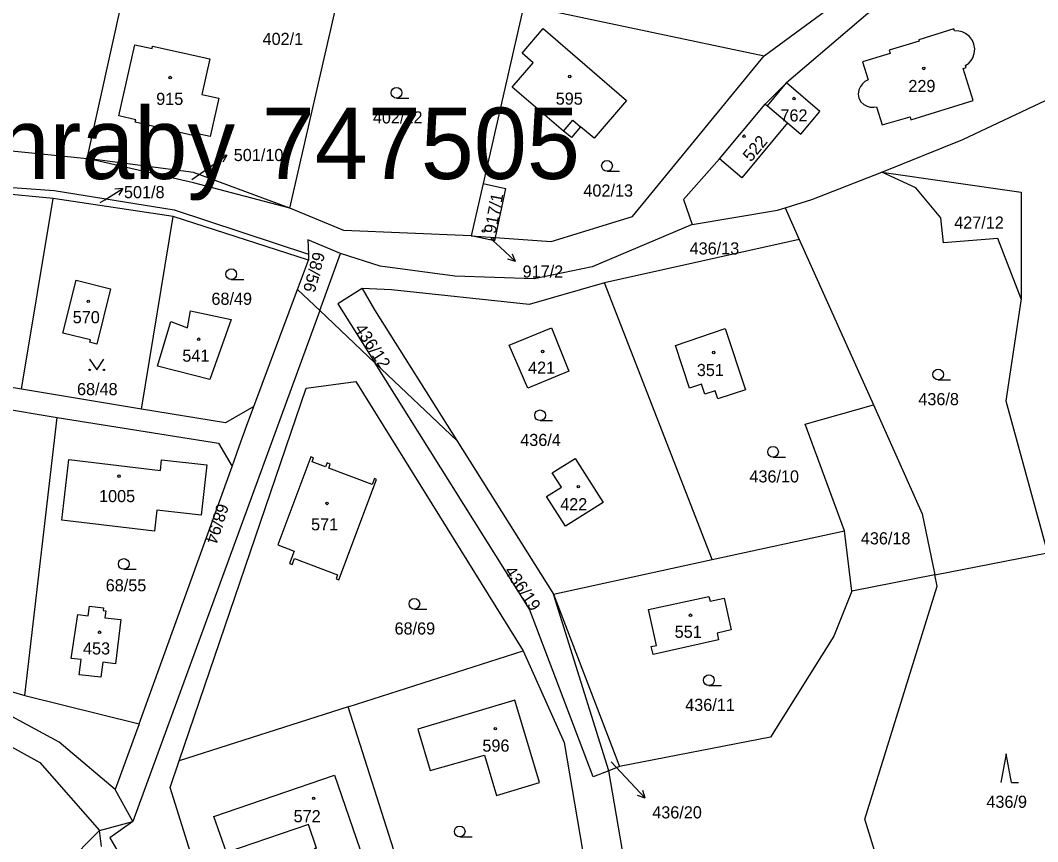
# Model space of a CAD drawing. Extents: x -725728 to -720881, y -1068679 to -1063504.
# Drawn here: x -723989.3 to -723846.7, y -1067465.2 to -1067350.1 of the extents above; entities that cross this region are included whole.
import ezdxf

# ---------------------------------------------------------------- set-up
doc = ezdxf.new("R2010")
doc.units = 0
for name, color, linetype in [('Hranice parcel', 7, 'Continuous'), ('Parcelní čísla', 7, 'Continuous'), ('Pop  PČ popisy', 7, 'Continuous'), ('Vnitřní kresba', 7, 'Continuous'), ('Značky budov', 7, 'Continuous'), ('Značky kultur', 7, 'Continuous')]:
    doc.layers.add(name, color=color, linetype=linetype)

# ---------------------------------------------------------------- blocks, each defined once
blk = doc.blocks.new('4.02_3')
at = {"layer": 'Značky budov'}
blk.add_circle((-0.001, 0), 0.0175, dxfattribs=at)
blk = doc.blocks.new('4.02_4')
at = {"layer": 'Značky budov'}
blk.add_circle((-0.001, 0), 0.0175, dxfattribs=at)
blk = doc.blocks.new('1029_85')
at = {"layer": 'Pop  PČ popisy'}
for p, q in [((0, 0), (0.205, -0.22)), ((0.205, -0.22), (0.173, -0.112)), ((0.205, -0.22), (0.1, -0.181))]:
    blk.add_line(p, q, dxfattribs=at)
blk = doc.blocks.new('1029_129')
at = {"layer": 'Pop  PČ popisy'}
for p, q in [((0, 0), (0.22, -0.205)), ((0.22, -0.205), (0.18, -0.1)), ((0.22, -0.205), (0.112, -0.173))]:
    blk.add_line(p, q, dxfattribs=at)
blk = doc.blocks.new('1029_140')
at = {"layer": 'Pop  PČ popisy'}
for p, q in [((0, 0), (0.254, 0.159)), ((0.254, 0.159), (0.143, 0.148)), ((0.254, 0.159), (0.196, 0.064))]:
    blk.add_line(p, q, dxfattribs=at)
blk = doc.blocks.new('1029_142')
at = {"layer": 'Pop  PČ popisy'}
for p, q in [((0, 0), (0.246, 0.172)), ((0.246, 0.172), (0.135, 0.156)), ((0.246, 0.172), (0.193, 0.074))]:
    blk.add_line(p, q, dxfattribs=at)
blk = doc.blocks.new('3.04_2')
at = {"layer": 'Značky kultur'}
blk.add_line((0.001, 0), (0.176, 0), dxfattribs=at)
blk.add_circle((0.001, 0.075), 0.075, dxfattribs=at)
blk = doc.blocks.new('3.14_1')
at = {"layer": 'Značky kultur'}
blk.add_lwpolyline([(-0.1, 0.15), (0, 0), (0.1, 0.15)], dxfattribs=at)
for centre in [(-0.1, 0), (0.1, 0)]:
    blk.add_circle(centre, 0.01, dxfattribs=at)
blk = doc.blocks.new('3.04_3')
at = {"layer": 'Značky kultur'}
blk.add_line((0.001, 0), (0.176, 0), dxfattribs=at)
blk.add_circle((0.001, 0.075), 0.075, dxfattribs=at)
blk = doc.blocks.new('3.08_2')
at = {"layer": 'Značky kultur'}
for p, q in [((0, 0.4), (-0.075, 0)), ((0.075, 0), (0, 0.4)), ((0.075, 0), (0.175, 0))]:
    blk.add_line(p, q, dxfattribs=at)

msp = doc.modelspace()

# ---------------------------------------------------------------- linework, layer by layer
at = {"layer": 'Hranice parcel'}
for p, q in [((-723979.91, -1067369.46), (-723972.4, -1067335.74)), ((-723951.49, -1067376.43), (-723943.63, -1067342.14)), ((-723918.7, -1067347.95), (-723924.38, -1067372.97)), ((-723918.7, -1067347.95), (-723885.01, -1067355.05)), ((-723881.85, -1067358.85), (-723884.84, -1067361.85)), ((-723891.24, -1067369.49), (-723884.84, -1067361.85)), ((-723924.38, -1067372.97), (-723926.05, -1067380.31)), ((-723984.68, -1067375.07), (-723995.92, -1067373.97)), ((-723989.08, -1067401.77), (-723984.68, -1067375.07)), ((-723967.84, -1067377.57), (-723984.68, -1067375.07)), ((-723882.06, -1067376.37), (-723880.08, -1067380.78)), ((-723972.3, -1067404.57), (-723967.84, -1067377.57)), ((-723948.86, -1067383.7), (-723967.84, -1067377.57)), ((-723926.05, -1067380.31), (-723922.71, -1067380.54)), ((-723880.08, -1067380.78), (-723907.39, -1067386.88)), ((-723880.08, -1067380.78), (-723869.68, -1067403.96)), ((-723950.41, -1067387.82), (-723948.86, -1067383.7)), ((-723948.89, -1067382.87), (-723948.86, -1067383.7)), ((-723947.3, -1067390.77), (-723944.38, -1067382.77)), ((-723956.54, -1067404.19), (-723950.41, -1067387.82)), ((-723950.41, -1067387.82), (-723947.3, -1067390.77)), ((-723892.3, -1067425.64), (-723907.39, -1067386.88)), ((-723947.3, -1067390.77), (-723973.48, -1067462.37)), ((-723939.53, -1067398.14), (-723947.3, -1067390.77)), ((-723989.08, -1067401.77), (-724005.86, -1067398.97)), ((-723939.53, -1067398.14), (-723928.09, -1067408.99)), ((-724005.33, -1067402.16), (-723984.11, -1067405.77)), ((-723972.3, -1067404.57), (-723989.08, -1067401.77)), ((-723988.64, -1067444.73), (-723984.11, -1067405.77)), ((-723928.09, -1067408.99), (-723914.52, -1067430.51)), ((-723972.63, -1067448.66), (-723959.59, -1067412.62)), ((-723892.3, -1067425.64), (-723873.73, -1067421.65)), ((-723872.73, -1067430.09), (-723873.73, -1067421.65)), ((-723861.08, -1067427.81), (-723845.27, -1067424.71)), ((-723914.52, -1067430.51), (-723892.3, -1067425.64)), ((-723861.08, -1067427.81), (-723872.73, -1067430.09)), ((-723914.52, -1067430.51), (-723905.27, -1067454.67)), ((-723906.77, -1067455.25), (-723914.52, -1067430.51)), ((-724009.7, -1067438.38), (-723988.64, -1067444.73)), ((-723943.32, -1067446.29), (-723918.8, -1067438.43)), ((-723988.64, -1067444.73), (-723972.63, -1067448.66)), ((-723943.32, -1067446.29), (-723966.99, -1067453.88)), ((-723934.6, -1067473.68), (-723943.32, -1067446.29)), ((-723972.63, -1067448.66), (-723975.97, -1067457.9)), ((-723905.27, -1067454.67), (-723906.77, -1067455.25)), ((-723973.48, -1067462.37), (-723975.97, -1067457.9)), ((-724006.79, -1067492.25), (-723978.19, -1067463.65)), ((-723978.19, -1067463.65), (-723973.48, -1067462.37)), ((-723977.9, -1067465.87), (-723978.19, -1067463.65))]:
    msp.add_line(p, q, dxfattribs=at)
for points in [[(-723885.01, -1067355.05), (-723869.04, -1067343.31), (-723839.76, -1067327.14), (-723844.1, -1067323.62)], [(-723827.66, -1067325.81), (-723832.39, -1067327.58), (-723844.31, -1067333.76), (-723856.05, -1067340.37), (-723870.49, -1067349.15), (-723881.85, -1067358.85)], [(-723904.31, -1067361.31), (-723908.82, -1067366.62), (-723910.75, -1067364.99), (-723912, -1067366.49), (-723913.13, -1067365.63), (-723920.33, -1067359.44), (-723917.4, -1067356.03), (-723918.92, -1067354.71), (-723915.98, -1067351.25), (-723904.31, -1067361.31)], [(-723864.54, -1067363.61), (-723864.42, -1067364.01), (-723855.72, -1067361.33), (-723857.12, -1067356.86), (-723856.68, -1067356.72), (-723856.79, -1067356.43), (-723856.33, -1067356.09), (-723855.98, -1067355.7), (-723855.75, -1067355.32), (-723855.55, -1067354.73), (-723855.49, -1067354.08), (-723855.6, -1067353.43), (-723855.78, -1067352.93), (-723856.21, -1067352.36), (-723856.8, -1067351.91), (-723857.25, -1067351.7), (-723857.72, -1067351.59), (-723858.3, -1067351.57), (-723858.4, -1067351.29), (-723863.33, -1067352.84), (-723863.28, -1067352.99), (-723867.48, -1067354.29)], [(-723973.15, -1067364.37), (-723973.07, -1067364.02), (-723975.47, -1067363.49), (-723973.2, -1067353.51), (-723970.81, -1067354.04), (-723970.72, -1067353.69), (-723962.7, -1067355.5), (-723963.82, -1067360.46), (-723961.45, -1067361), (-723962.66, -1067366.39), (-723965.03, -1067365.87), (-723965.11, -1067366.21), (-723973.15, -1067364.37)], [(-723922.71, -1067380.54), (-723914.88, -1067381.09), (-723903.46, -1067377.58), (-723885.01, -1067355.05)], [(-723867.48, -1067354.29), (-723867.34, -1067354.73), (-723871.22, -1067355.9), (-723870.42, -1067358.44), (-723870.88, -1067358.67), (-723871.24, -1067358.98), (-723871.52, -1067359.35), (-723871.74, -1067359.84), (-723871.83, -1067360.44), (-723871.75, -1067361), (-723871.44, -1067361.49), (-723871.05, -1067361.86), (-723870.58, -1067362.12), (-723870.14, -1067362.25), (-723869.61, -1067362.28), (-723869.26, -1067362.22), (-723868.48, -1067364.75), (-723864.54, -1067363.61)], [(-723868.51, -1067371.37), (-723857.13, -1067366.79), (-723845.58, -1067361.34), (-723838.17, -1067357.35), (-723830.28, -1067355.16)], [(-723881.71, -1067364.47), (-723879.84, -1067366.04), (-723877.2, -1067362.87), (-723881.85, -1067358.85)], [(-723884.84, -1067361.85), (-723884.55, -1067362.09), (-723881.71, -1067364.47)], [(-724011.33, -1067364.28), (-724009.83, -1067366.42), (-723979.91, -1067369.46)], [(-723881.71, -1067364.47), (-723888.11, -1067372.14), (-723891.24, -1067369.49)], [(-723951.49, -1067376.43), (-723965.01, -1067372.86), (-723979.91, -1067369.46)], [(-723951.49, -1067376.43), (-723965.01, -1067371.41), (-723979.91, -1067369.46)], [(-723891.24, -1067369.49), (-723896.33, -1067375.2), (-723895.09, -1067378.72)], [(-723882.06, -1067376.37), (-723878.34, -1067375.21), (-723868.51, -1067371.37)], [(-723868.51, -1067371.37), (-723848.99, -1067374.19), (-723848.99, -1067389.12)], [(-723848.99, -1067389.12), (-723852.25, -1067380.64), (-723859.84, -1067381.26), (-723860.24, -1067377.78), (-723863.75, -1067373.54), (-723868.51, -1067371.37)], [(-723995.57, -1067373.16), (-723984.54, -1067373.94), (-723967.69, -1067376.65), (-723948.89, -1067382.87)], [(-723924.38, -1067372.97), (-723921.25, -1067373.67), (-723922.71, -1067380.54)], [(-723926.05, -1067380.31), (-723943.92, -1067379.53), (-723951.49, -1067376.43)], [(-723895.09, -1067378.72), (-723883.12, -1067376.7), (-723882.06, -1067376.37)], [(-723895.09, -1067378.72), (-723909.09, -1067384.65), (-723917.25, -1067386.32), (-723928.38, -1067385.95), (-723938.83, -1067384.53), (-723944.38, -1067382.77)], [(-723944.38, -1067382.77), (-723948.97, -1067380.87), (-723948.89, -1067382.87)], [(-723922.71, -1067380.54), (-723922.8, -1067380.98), (-723926.05, -1067380.31)], [(-723976.61, -1067387.7), (-723978.53, -1067395.45), (-723979.52, -1067395.21), (-723979.44, -1067394.87), (-723983.29, -1067393.91), (-723981.45, -1067386.51), (-723976.61, -1067387.7)], [(-723941.37, -1067387.66), (-723944.74, -1067389.84), (-723939.53, -1067398.14)], [(-723907.39, -1067386.88), (-723917.95, -1067389.91), (-723937.26, -1067387.86), (-723941.37, -1067387.66)], [(-723941.37, -1067387.66), (-723939.64, -1067390.67), (-723928.09, -1067408.99)], [(-723848.99, -1067389.12), (-723851.11, -1067403.4), (-723845.27, -1067424.71)], [(-723968.18, -1067392.28), (-723965.84, -1067393.16), (-723965.42, -1067390.78), (-723959.72, -1067392.02), (-723962.7, -1067400.43), (-723970.03, -1067398.57), (-723968.18, -1067392.28)], [(-723918.14, -1067401.62), (-723920.75, -1067395.62), (-723914.83, -1067393.2), (-723912.36, -1067399.26), (-723918.14, -1067401.62)], [(-723890.47, -1067393.29), (-723887.63, -1067401.86), (-723891.49, -1067403.15), (-723891.87, -1067402.02), (-723893.31, -1067402.5), (-723893.79, -1067401.06), (-723895.46, -1067401.62), (-723897.45, -1067395.66), (-723890.47, -1067393.29)], [(-723906.77, -1067455.25), (-723908.98, -1067456.09), (-723917.91, -1067432.63), (-723939.53, -1067398.14)], [(-723966.99, -1067453.88), (-723949.22, -1067401.64), (-723942.22, -1067400.71), (-723918.8, -1067438.43)], [(-723956.54, -1067404.19), (-723960.5, -1067406.48), (-723972.3, -1067404.57)], [(-723959.59, -1067412.62), (-723958.57, -1067409.81), (-723957.55, -1067406.97), (-723956.54, -1067404.19)], [(-723873.73, -1067421.65), (-723879.25, -1067406.68), (-723869.68, -1067403.96)], [(-723869.68, -1067403.96), (-723862.83, -1067419.23), (-723861.08, -1067427.81)], [(-723984.11, -1067405.77), (-723961.51, -1067409.33), (-723959.59, -1067412.62)], [(-723963.11, -1067412.4), (-723963.94, -1067419.45), (-723970.13, -1067418.74), (-723970.47, -1067421.67), (-723983.43, -1067420.14), (-723982.48, -1067411.64), (-723969.61, -1067413.16), (-723969.46, -1067411.67), (-723963.11, -1067412.4)], [(-723950.86, -1067424.48), (-723951.52, -1067426.23), (-723951.15, -1067426.37), (-723950.83, -1067425.53), (-723944.79, -1067427.81), (-723945, -1067428.37), (-723944.63, -1067428.51), (-723939.33, -1067414.43), (-723939.64, -1067414.32), (-723939.95, -1067415.15), (-723946.03, -1067412.85), (-723945.82, -1067412.29), (-723946.28, -1067412.12), (-723946.5, -1067412.68), (-723948.36, -1067411.98), (-723948.15, -1067411.41), (-723948.53, -1067411.27), (-723953.18, -1067423.6), (-723950.86, -1067424.48)], [(-723907.56, -1067417.68), (-723912.85, -1067420.97), (-723915.49, -1067416.81), (-723913.43, -1067415.5), (-723914.71, -1067413.51), (-723911.49, -1067411.49), (-723907.56, -1067417.68)], [(-723847.08, -1067496.08), (-723853.21, -1067492.23), (-723867.17, -1067474.14), (-723870.87, -1067462.02), (-723860.76, -1067429.39), (-723861.08, -1067427.81)], [(-723872.73, -1067430.09), (-723875.23, -1067436.38), (-723884.11, -1067450.56), (-723905.27, -1067454.67)], [(-723900.57, -1067438.98), (-723900.82, -1067437.86), (-723900.09, -1067437.7), (-723901.21, -1067432.66), (-723892.74, -1067430.82), (-723892.59, -1067431.5), (-723890.63, -1067431.07), (-723889.64, -1067435.52), (-723891.59, -1067435.95), (-723891.38, -1067436.93), (-723900.57, -1067438.98)], [(-723975.97, -1067457.9), (-723983.84, -1067451.27), (-723995.61, -1067444.89), (-724039.84, -1067432.02), (-724041.46, -1067435.09)], [(-723975.94, -1067440.26), (-723977.71, -1067440.05), (-723977.96, -1067442.16), (-723981, -1067441.79), (-723980.75, -1067439.68), (-723982.12, -1067439.51), (-723981.19, -1067433.36), (-723979.75, -1067433.53), (-723979.59, -1067432.2), (-723977.63, -1067432.44), (-723977.67, -1067432.78), (-723977.28, -1067432.83), (-723977.4, -1067433.81), (-723975.19, -1067434.08), (-723975.94, -1067440.26)], [(-723918.8, -1067438.43), (-723913.04, -1067451.31), (-723910.46, -1067466.39)], [(-723924.22, -1067453.09), (-723922.5, -1067458.71), (-723916.49, -1067456.91), (-723919.95, -1067445.35), (-723933.57, -1067449.42), (-723931.81, -1067455.21), (-723924.22, -1067453.09)], [(-723991.36, -1067451.44), (-723986.52, -1067454.12), (-723978.19, -1067463.65)], [(-723962.8, -1067475.08), (-723968.26, -1067457.61), (-723966.99, -1067453.88)], [(-723946.54, -1067469.56), (-723947.48, -1067466.91), (-723947.68, -1067466.99), (-723947.97, -1067466.12), (-723947.77, -1067466.08), (-723948.89, -1067462.8), (-723960.39, -1067466.73), (-723962.16, -1067461.68), (-723945.23, -1067455.88), (-723941.15, -1067467.68), (-723946.54, -1067469.56)], [(-723876.37, -1067546.79), (-723885.03, -1067514.79), (-723898.49, -1067503.41), (-723906.77, -1067455.25)], [(-723973.48, -1067462.37), (-723976.71, -1067464.67), (-723975.39, -1067466.89)]]:
    msp.add_lwpolyline(points, dxfattribs=at)
at = {"layer": 'Pop  PČ popisy'}
for p, q in [((-723965.24, -1067372.41), (-723962.8, -1067370.69)), ((-723978.06, -1067375.64), (-723977.43, -1067375.25)), ((-723923.32, -1067380.69), (-723922.07, -1067381.84)), ((-723906.43, -1067454.02), (-723903.74, -1067456.91))]:
    msp.add_line(p, q, dxfattribs=at)
at = {"layer": 'Vnitřní kresba'}
for p, q in [((-723884.55, -1067362.09), (-723881.85, -1067358.85)), ((-723913.13, -1067365.63), (-723911.82, -1067364.09)), ((-723911.82, -1067364.09), (-723910.75, -1067364.99))]:
    msp.add_line(p, q, dxfattribs=at)

# ---------------------------------------------------------------- block references
at = {"layer": 'Pop  PČ popisy', "xscale": 10, "yscale": 10}
for name, p in [('1029_142', (-723962.8, -1067370.69)), ('1029_140', (-723977.43, -1067375.25)), ('1029_129', (-723922.07, -1067381.84)), ('1029_85', (-723903.74, -1067456.91))]:
    msp.add_blockref(name, p, dxfattribs=at)
at = {"layer": 'Značky budov', "xscale": 10, "yscale": 10}
for name, p in [('4.02_3', (-723862.62, -1067356.83)), ('4.02_3', (-723968.25, -1067358.11)), ('4.02_3', (-723912.25, -1067357.96)), ('4.02_3', (-723880.82, -1067361.05)), ('4.02_3', (-723887.81, -1067366.33)), ('4.02_3', (-723924.33, -1067379.6)), ('4.02_3', (-723923.04, -1067380.7)), ('4.02_3', (-723979.73, -1067389.47)), ('4.02_3', (-723964.25, -1067394.78)), ('4.02_3', (-723916.04, -1067396.5)), ('4.02_4', (-723892.06, -1067396.64)), ('4.02_3', (-723975.42, -1067413.97)), ('4.02_4', (-723911.05, -1067415.43)), ('4.02_3', (-723946.26, -1067417.79)), ('4.02_3', (-723895.32, -1067433.46)), ('4.02_3', (-723978.15, -1067435.84)), ('4.02_3', (-723922.68, -1067449.36)), ('4.02_3', (-723948.14, -1067459.12))]:
    msp.add_blockref(name, p, dxfattribs=at)
at = {"layer": 'Značky kultur', "xscale": 10, "yscale": 10}
for name, p in [('3.04_2', (-723936.55, -1067360.99)), ('3.04_2', (-723907.04, -1067371.24)), ('3.04_3', (-723959.71, -1067386.41)), ('3.14_1', (-723978.55, -1067399.07)), ('3.04_2', (-723860.62, -1067400.47)), ('3.04_2', (-723916.42, -1067406.19)), ('3.04_2', (-723883.77, -1067411.3)), ('3.04_2', (-723974.78, -1067427.02)), ('3.04_2', (-723934.04, -1067432.61)), ('3.04_2', (-723892.76, -1067443.32)), ('3.08_2', (-723851.08, -1067456.9)), ('3.04_2', (-723927.69, -1067464.51))]:
    msp.add_blockref(name, p, dxfattribs=at)

# ---------------------------------------------------------------- texts
at = {"layer": 'Parcelní čísla'}
for s, p in [('402/1', (-723955.31, -1067353.54)), ('229', (-723864.79, -1067360.14)), ('915', (-723970.22, -1067361.94)), ('595', (-723914.22, -1067361.91)), ('402/12', (-723939.85, -1067364.54)), ('762', (-723882.72, -1067364.26)), ('501/10', (-723959.35, -1067369.81)), ('501/8', (-723974.74, -1067375.01)), ('402/13', (-723910.34, -1067374.79)), ('427/12', (-723858.36, -1067379.28)), ('436/13', (-723895.45, -1067382.9)), ('917/2', (-723918.86, -1067386.14)), ('68/49', (-723962.48, -1067389.96)), ('570', (-723981.92, -1067392.54)), ('541', (-723966.56, -1067397.93)), ('421', (-723918.1, -1067399.62)), ('351', (-723894.44, -1067399.94)), ('68/48', (-723981.32, -1067402.62)), ('436/8', (-723863.39, -1067404.02)), ('436/4', (-723919.19, -1067409.74)), ('436/10', (-723887.07, -1067414.85)), ('1005', (-723978.23, -1067417.61)), ('422', (-723913.59, -1067418.75)), ('571', (-723948.51, -1067421.56)), ('436/18', (-723871.45, -1067423.53)), ('68/55', (-723977.3, -1067430.11)), ('68/69', (-723936.81, -1067436.16)), ('551', (-723897.54, -1067436.63)), ('453', (-723980.48, -1067438.96)), ('436/11', (-723896.07, -1067446.87)), ('596', (-723924.5, -1067452.58)), ('436/9', (-723853.85, -1067460.45)), ('572', (-723950.96, -1067462.47)), ('436/20', (-723900.69, -1067461.93))]:
    msp.add_text(s, height=1.7, dxfattribs=at).set_placement(p)
for s, rotation, p in [('522', 50, (-723886.86, -1067370.03)), ('917/1', 79, (-723922.63, -1067380.08)), ('68/56', 255, (-723948.17, -1067382.41)), ('436/12', 303, (-723942.49, -1067393.28)), ('68/94', 252, (-723961.62, -1067417.66)), ('436/19', 304, (-723921.5, -1067427.27))]:
    msp.add_text(s, height=1.7, rotation=rotation, dxfattribs=at).set_placement(p)
at = {"layer": 'Pop  PČ popisy'}
msp.add_text('Senohraby 747505', height=10, dxfattribs=at).set_placement((-724023.84, -1067372.32))

doc.saveas('drawing.dxf')
